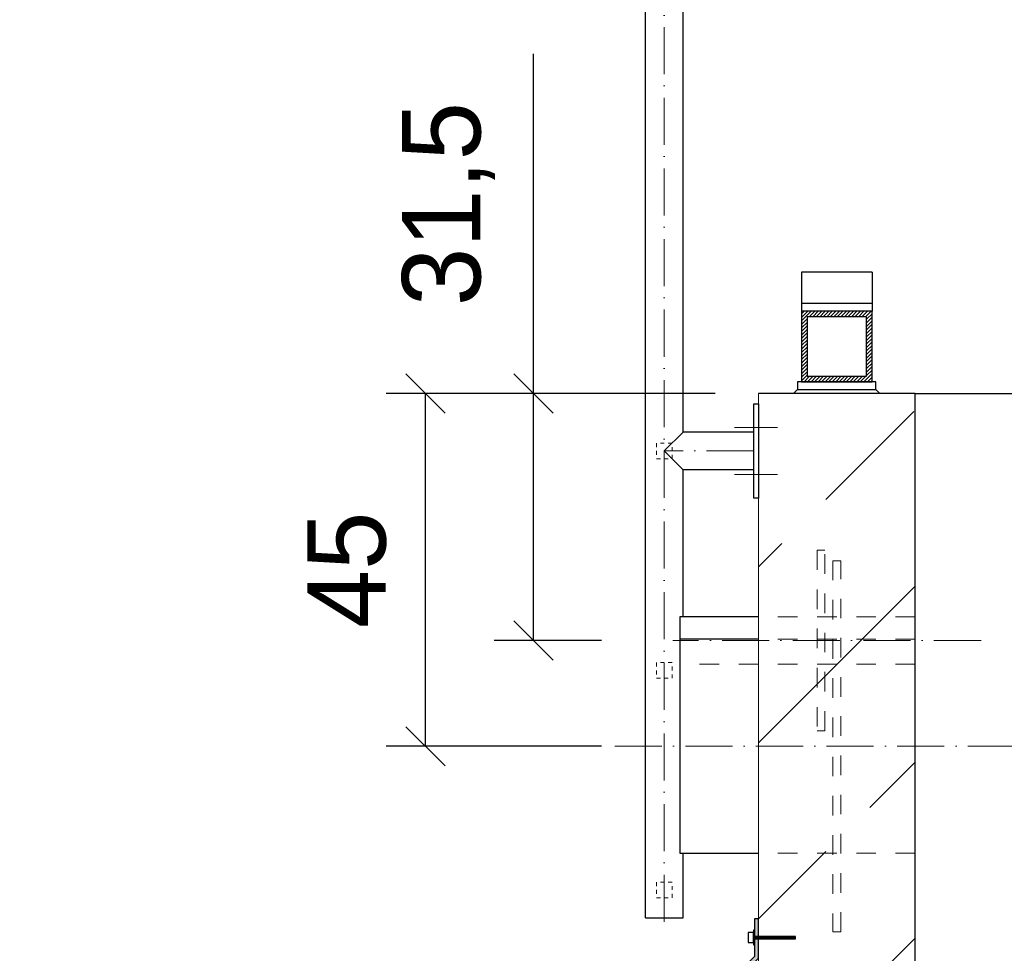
# Model space of a CAD drawing. Header units: millimetres. Extents: x -3395 to 5934498, y -177084 to 63013.
# Tile 558 of 652: x 111662 to 112918, y -37664 to -36473. Entities that reach past the tile are written whole.
import ezdxf

# ---------------------------------------------------------------- set-up
doc = ezdxf.new("R2010")
doc.units = ezdxf.units.MM
doc.linetypes.add('ACAD_ISO10W100', pattern=[18, 12, -3, 0, -3])
doc.linetypes.add('JIS_02_1.0', pattern=[2, 1, -1])
doc.layers.add('0_0_1_im Papierbereich gezeichnet', color=7, linetype='Continuous')
doc.layers.add('Bemaßung', color=7, linetype='Continuous', lineweight=9)
doc.layers.add('Beschriftung', color=7, linetype='Continuous', lineweight=9)
doc.styles.add('LBB3.5M1000', font='isocp.shx', dxfattribs={"height": 3.5})
doc.dimstyles.new('DIN', dxfattribs={"dimtxt": 2.5, "dimasz": 2.5, "dimexe": 1.25, "dimexo": 0.625, "dimtad": 1, "dimtih": 1, "dimdec": 4, "dimdsep": 46, "dimlunit": 6, "dimtxsty": 'Standard', "dimcen": 2.5, "dimadec": 0, "dimazin": 0, "dimtfac": 1, "dimtdec": 4, "dimtmove": 0, "dimatfit": 3, "dimfxl": 0, "dimtvp": 1, "dimtolj": 1, "dimtzin": 0, "dimarcsym": 0})

# ---------------------------------------------------------------- blocks, each defined once
blk = doc.blocks.new('_Oblique')
at = {"color": 0, "linetype": 'ByBlock', "lineweight": -2}
blk.add_line((-0.5, -0.5), (0.5, 0.5), dxfattribs=at)
blk = doc.blocks.new('*D96')
at = {"layer": 'Bemaßung', "color": 0, "lineweight": -2, "transparency": 16777216}
for p, q in [((112317.5, -36949.8), (112317.5, -36516.4)), ((112549.4, -36949.8), (112267.5, -36949.8)), ((112317.5, -37264.8), (112317.5, -36949.8)), ((112404.4, -37264.8), (112267.5, -37264.8))]:
    blk.add_line(p, q, dxfattribs=at)
at = {"layer": 'DEFPOINTS', "color": 0, "transparency": 16777216}
for p in [(112317.5, -36949.8), (112649.4, -36949.8), (112504.4, -37264.8)]:
    blk.add_point(p, dxfattribs=at)
at = {"layer": 'Bemaßung', "color": 0, "lineweight": -2, "transparency": 16777216, "xscale": 50, "yscale": 50, "zscale": 50}
for p, rotation in [((112317.5, -36949.8), 90), ((112317.5, -37264.8), 270)]:
    blk.add_blockref('_Oblique', p, dxfattribs=dict(at, rotation=rotation))
at = {"layer": 'Bemaßung', "color": 0, "transparency": 16777216, "insert": (112209.1, -36708.1), "char_height": 100, "attachment_point": 5, "rotation": 90}
blk.add_mtext('\\A1;31,5', dxfattribs=at)
blk = doc.blocks.new('*D97')
at = {"layer": 'Bemaßung', "color": 0, "lineweight": -2, "transparency": 16777216}
for p, q in [((112549.4, -36949.8), (112129.6, -36949.8)), ((112179.6, -37399.8), (112179.6, -36949.8)), ((112404.4, -37399.8), (112129.6, -37399.8))]:
    blk.add_line(p, q, dxfattribs=at)
at = {"layer": 'DEFPOINTS', "color": 0, "transparency": 16777216}
for p in [(112179.6, -36949.8), (112649.4, -36949.8), (112504.4, -37399.8)]:
    blk.add_point(p, dxfattribs=at)
at = {"layer": 'Bemaßung', "color": 0, "lineweight": -2, "transparency": 16777216, "xscale": 50, "yscale": 50, "zscale": 50}
for p, rotation in [((112179.6, -36949.8), 90), ((112179.6, -37399.8), 270)]:
    blk.add_blockref('_Oblique', p, dxfattribs=dict(at, rotation=rotation))
at = {"layer": 'Bemaßung', "color": 0, "transparency": 16777216, "insert": (112079.6, -37174.8), "char_height": 100, "attachment_point": 5, "rotation": 90}
blk.add_mtext('\\A1;45', dxfattribs=at)

msp = doc.modelspace()

# ---------------------------------------------------------------- hatches: boundary and pattern name
at = {"lineweight": 9}
h = msp.add_hatch(dxfattribs=at)
h.set_pattern_fill('ANSI31', color=256)
h.set_pattern_definition([(45, (19294.2348, 400), (-2.24506403, 2.24506403), [])])
h.paths.add_polyline_path([(112659.37434, -36844.77774), (112749.37434, -36844.77774), (112749.37434, -36934.77774), (112659.37434, -36934.77774)])
h.paths.add_polyline_path([(112666.47434, -36851.87774), (112666.47434, -36927.67774), (112742.27434, -36927.67774), (112742.27434, -36851.87774)], flags=16)
h = msp.add_hatch(dxfattribs=at)
h.set_pattern_fill('ANSI33', color=256, scale=50)
h.set_pattern_definition([(45, (-5792.9, 14.7), (-224.5064, 224.5064), []), (45, (-5568.4, 14.7), (-224.5064, 224.5064), [158.75, -79.375])])
h.paths.add_polyline_path([(112604.37434, -36949.77774), (112804.37434, -36949.77774), (112804.37434, -38150.33453), (112604.37434, -38150.33453)])
h = msp.add_hatch(color=256)
h.dxf.hatch_style = 1
h.paths.add_polyline_path([(112604.37434, -37619.84646), (112599.36695, -37619.84646), (112599.36695, -37642.24075), (112604.37103, -37642.24075)])
h.paths.add_polyline_path([(112604.37103, -37642.24075), (112599.36695, -37642.24075), (112599.36695, -37645.38111), (112604.37057, -37645.38111)])
h.paths.add_polyline_path([(112604.37057, -37645.38111), (112599.36695, -37645.38111), (112599.36695, -37653.22516), (112599.36695, -37667.7754), (112593.37434, -37673.768), (112593.37434, -37740.19885), (112598.37434, -37740.19885), (112598.37434, -37675.83907), (112604.36695, -37669.84646)])
at = {"lineweight": 5}
h = msp.add_hatch(dxfattribs=at)
h.set_pattern_fill('ANSI31', color=256, scale=0.4, style=0)
h.set_pattern_definition([(45, (25047.2096, -110.0687), (-0.898025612, 0.898025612), [])])
h.paths.add_polyline_path([(112599.36695, -37645.38111), (112651.87462, -37645.38111), (112651.87462, -37642.24075), (112599.36695, -37642.24075)])

# ---------------------------------------------------------------- linework, layer by layer
for p, q in [((112460.22434, -37138.05168), (112460.22434, -35921.19462)), ((112508.52434, -36998.90168), (112508.52434, -36397.20168)), ((112749.37434, -36794.77774), (112659.37434, -36794.77774)), ((112659.37434, -36794.77774), (112659.37434, -36844.77774)), ((112749.37434, -36794.77774), (112749.37434, -36844.77774)), ((112749.37434, -36834.77774), (112659.37434, -36834.77774)), ((112654.37434, -36934.77774), (112654.37434, -36944.77774)), ((112754.37434, -36934.77774), (112654.37434, -36934.77774)), ((112754.37434, -36944.77774), (112754.37434, -36934.77774)), ((112804.37434, -36949.77774), (112604.37434, -36949.77774)), ((112654.37434, -36944.77774), (112649.37434, -36949.77774)), ((112654.37434, -36944.77774), (112754.37434, -36944.77774)), ((112754.37434, -36944.77774), (112759.37434, -36949.77774)), ((112804.37434, -38150.33453), (112804.37434, -36949.77774)), ((112804.37434, -36949.77774), (114304.37434, -36949.77774)), ((112508.52434, -36998.90168), (112484.37434, -37023.05168)), ((112598.37434, -36998.90168), (112508.52434, -36998.90168)), ((112484.37434, -37023.05168), (112508.52434, -37047.20168)), ((112598.37434, -37047.20168), (112508.52434, -37047.20168)), ((112508.52434, -37138.05168), (112508.52434, -37047.20168)), ((112460.22434, -37618.55168), (112460.22434, -37138.05168)), ((112508.52434, -37234.70274), (112508.52434, -37138.05168)), ((112604.37434, -37234.62774), (112504.37434, -37234.62774)), ((112504.37434, -37234.62774), (112504.37434, -37263.53728)), ((112604.37434, -37263.05549), (112504.37434, -37263.05549)), ((112504.37434, -37263.05549), (112504.37434, -37536.27774)), ((112504.37434, -37536.27774), (112604.36938, -37536.29253)), ((112508.52434, -37618.55168), (112508.52434, -37536.83515)), ((112460.22434, -37618.55168), (112508.52434, -37618.55168))]:
    msp.add_line(p, q)
at = {"linetype": 'ACAD_ISO10W100', "lineweight": 18, "ltscale": 5}
for p, q in [((112484.37434, -37623.58922), (112484.37434, -35921.35168)), ((112628.6388, -36993.05168), (112574.10989, -36993.05168)), ((112598.37434, -37023.05168), (112484.37434, -37023.05168)), ((112628.6388, -37053.05168), (112574.10989, -37053.05168)), ((112888.39732, -37264.77774), (112495.37882, -37264.77774)), ((112421.11511, -37399.77774), (113210.94171, -37399.77774))]:
    msp.add_line(p, q, dxfattribs=at)
at = {"lineweight": 9}
msp.add_line((112604.37434, -38173.05168), (112604.37434, -36949.77774), dxfattribs=at)
at = {"linetype": 'JIS_02_1.0', "lineweight": 18, "ltscale": 25}
for p, q in [((112804.37434, -37234.62774), (112604.37434, -37234.62774)), ((112804.37434, -37263.05549), (112604.37434, -37263.05549)), ((112804.37434, -37294.92774), (112504.37434, -37294.92774)), ((112804.37434, -37536.27774), (112604.37434, -37536.27774))]:
    msp.add_line(p, q, dxfattribs=at)
for points in [[(112749.37434, -36844.77774), (112659.37434, -36844.77774), (112659.37434, -36934.77774), (112749.37434, -36934.77774)], [(112742.27434, -36851.87774), (112666.47434, -36851.87774), (112666.47434, -36927.67774), (112742.27434, -36927.67774)], [(112604.37434, -36963.05168), (112604.37434, -37083.05168), (112598.37434, -37083.05168), (112598.37434, -36963.05168)]]:
    msp.add_lwpolyline(points, close=True)
at = {"linetype": 'JIS_02_1.0', "lineweight": 18, "ltscale": 5}
for points in [[(112474.37434, -37033.05168), (112494.37434, -37033.05168), (112494.37434, -37013.05168), (112474.37434, -37013.05168)], [(112474.37434, -37313.05168), (112494.37434, -37313.05168), (112494.37434, -37293.05168), (112474.37434, -37293.05168)], [(112474.37434, -37593.05168), (112494.37434, -37593.05168), (112494.37434, -37573.05168), (112474.37434, -37573.05168)]]:
    msp.add_lwpolyline(points, close=True, dxfattribs=at)
at = {"linetype": 'JIS_02_1.0', "lineweight": 18, "ltscale": 25}
for points in [[(112679.37434, -37379.85274), (112689.37434, -37379.85274), (112689.37434, -37149.70274), (112679.37434, -37149.70274)], [(112699.37434, -37636.49999), (112709.37434, -37636.49999), (112709.37434, -37163.05549), (112699.37434, -37163.05549)]]:
    msp.add_lwpolyline(points, close=True, dxfattribs=at)
msp.add_lwpolyline([(112598.37434, -37740.19879), (112598.37434, -37675.83907), (112604.36695, -37669.84646), (112604.37434, -37619.84646), (112599.36695, -37619.84646), (112599.36695, -37667.7754), (112593.37434, -37673.768), (112593.37434, -37740.19885), (112598.37434, -37740.19885)])
at = {"layer": '0_0_1_im Papierbereich gezeichnet'}
for points in [[(112591.35655, -37650.1953), (112598.28446, -37650.1953), (112598.28446, -37637.42656), (112591.35655, -37637.42656)], [(112598.28446, -37653.22516), (112599.36695, -37653.22516), (112599.36695, -37634.3967), (112598.28446, -37634.3967)], [(112599.36695, -37645.38111), (112651.87462, -37645.38111), (112651.87462, -37642.24075), (112599.36695, -37642.24075)]]:
    msp.add_lwpolyline(points, close=True, dxfattribs=at)

# ---------------------------------------------------------------- texts
at = {"layer": 'Beschriftung', "insert": (87317.62453, -36298.94809), "char_height": 200, "width": 3804.6383403, "attachment_point": 1, "style": 'LBB3.5M1000'}
msp.add_mtext('\\pi285.13;{\\fArial|b0|i0|c0|p34;LEAKAGE CONTROL PIT\\P\\pi101.57;\\fArial|b0|i1|c0|p34;LECKKONTROLLSCHACHT}', dxfattribs=at)

# ---------------------------------------------------------------- dimensions: what is measured, and where the dimension line sits
at = {"layer": 'Bemaßung'}
for base, p1, text, override, picture, middle in [((112317.45302, -36949.77774), (112504.37434, -37264.77774), '31,5', {"dimscale": 100, "dimtxt": 1, "dimasz": 0.5, "dimexe": 0.5, "dimexo": 1, "dimgap": 0.5, "dimtih": 0, "dimdec": 2, "dimblk1": 'Oblique', "dimblk2": 'Oblique', "dimsah": 1}, '*D96', (112209.11969, -36708.11107)), ((112179.64965, -36949.77774), (112504.37434, -37399.77774), '45', {"dimscale": 100, "dimtxt": 1, "dimasz": 0.5, "dimexe": 0.5, "dimexo": 1, "dimgap": 0.5, "dimtih": 0, "dimdec": 2, "dimblk1": 'Oblique', "dimblk2": 'Oblique', "dimsah": 1, "dimtmove": 2}, '*D97', (112079.64965, -37174.77774))]:
    dim = msp.add_linear_dim(base=base, p1=p1, p2=(112649.37434, -36949.77774), angle=90, text=text, dimstyle='DIN', override=override, dxfattribs=at)
    dim.commit()
    dim.dimension.update_dxf_attribs({"geometry": picture, "text_midpoint": middle})

doc.saveas('drawing.dxf')
